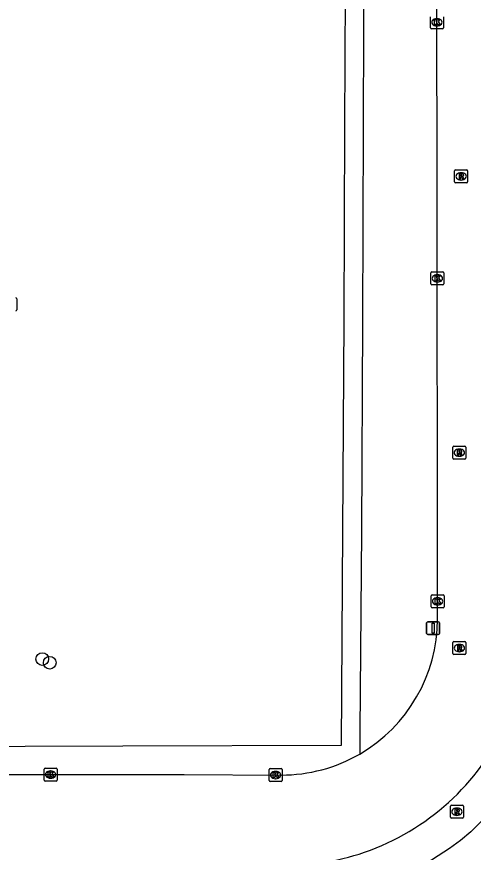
# Model space of a CAD drawing. Extents: x 161477 to 163040, y 383680 to 384868.
# Drawn here: x 162400.6 to 162435.8, y 384172.5 to 384236.9 of the extents above; entities that cross this region are included whole.
import ezdxf

# ---------------------------------------------------------------- set-up
doc = ezdxf.new("R2010")
doc.units = 0
for name, color, linetype in [('IMGEO_Boom', 7, 'Continuous'), ('IMGEO_Kolk', 7, 'Continuous'), ('IMGEO_Rijbaan_lokaal_open', 7, 'Continuous'), ('IMGEO_Rioolput', 7, 'Continuous'), ('IMGEO_Verkeersbordpaal', 7, 'Continuous'), ('IMGEO_Voetpad_open', 7, 'Continuous')]:
    doc.layers.add(name, color=color, linetype=linetype)

msp = doc.modelspace()

# ---------------------------------------------------------------- linework, layer by layer
at = {"layer": 'IMGEO_Boom'}
for centre in [(162402.543, 384187.41), (162403.118, 384187.12)]:
    msp.add_circle(centre, 0.489, dxfattribs=at)
at = {"layer": 'IMGEO_Kolk'}
for p, q in [((162432.495, 384236.091), (162432.495, 384236.943)), ((162432.983, 384236.797), (162433.008, 384236.797)), ((162433.496, 384236.943), (162433.496, 384236.091)), ((162433.422, 384236.017), (162432.57, 384236.017)), ((162433.006, 384236.237), (162432.981, 384236.237)), ((162432.611, 384217.259), (162433.463, 384217.259)), ((162432.536, 384216.333), (162432.536, 384217.185)), ((162433.024, 384217.039), (162433.049, 384217.039)), ((162433.537, 384217.185), (162433.537, 384216.333)), ((162433.463, 384216.259), (162432.611, 384216.259)), ((162433.047, 384216.479), (162433.022, 384216.479)), ((162400.564, 384215.179), (162400.564, 384214.327)), ((162432.554, 384191.437), (162432.554, 384192.289)), ((162432.629, 384192.363), (162433.481, 384192.363)), ((162433.042, 384192.143), (162433.067, 384192.143)), ((162433.555, 384192.289), (162433.555, 384191.437)), ((162433.065, 384191.583), (162433.04, 384191.583)), ((162433.481, 384191.363), (162432.629, 384191.363)), ((162402.676, 384178.075), (162402.676, 384178.927)), ((162402.751, 384179.001), (162403.603, 384179.001)), ((162403.164, 384178.781), (162403.189, 384178.781)), ((162403.677, 384178.927), (162403.677, 384178.075)), ((162420.049, 384178.036), (162420.049, 384178.888)), ((162420.124, 384178.962), (162420.976, 384178.962)), ((162420.537, 384178.742), (162420.562, 384178.742)), ((162421.05, 384178.888), (162421.05, 384178.036)), ((162403.603, 384178.001), (162402.751, 384178.001)), ((162403.187, 384178.221), (162403.162, 384178.221)), ((162420.976, 384177.962), (162420.124, 384177.962)), ((162420.56, 384178.182), (162420.535, 384178.182))]:
    msp.add_line(p, q, dxfattribs=at)
for points in [[(162432.495, 384236.091), (162432.495, 384236.943)], [(162432.816, 384236.717), (162432.939, 384236.717), (162432.939, 384236.566), (162433.069, 384236.717), (162433.233, 384236.717), (162433.087, 384236.566), (162433.24, 384236.317), (162433.088, 384236.317), (162433.003, 384236.481), (162432.939, 384236.414), (162432.939, 384236.317), (162432.816, 384236.317), (162432.816, 384236.717)], [(162433.496, 384236.943), (162433.496, 384236.091)], [(162433.422, 384236.017), (162432.57, 384236.017)], [(162432.611, 384217.259), (162433.463, 384217.259)], [(162432.536, 384216.333), (162432.536, 384217.185)], [(162432.857, 384216.959), (162432.98, 384216.959), (162432.98, 384216.808), (162433.11, 384216.959), (162433.274, 384216.959), (162433.128, 384216.808), (162433.281, 384216.559), (162433.129, 384216.559), (162433.044, 384216.723), (162432.98, 384216.656), (162432.98, 384216.559), (162432.857, 384216.559), (162432.857, 384216.959)], [(162433.537, 384217.185), (162433.537, 384216.333)], [(162433.463, 384216.259), (162432.611, 384216.259)], [(162400.564, 384215.179), (162400.564, 384214.327)], [(162432.554, 384191.437), (162432.554, 384192.289)], [(162432.629, 384192.363), (162433.481, 384192.363)], [(162433.555, 384192.289), (162433.555, 384191.437)], [(162432.875, 384192.063), (162432.998, 384192.063), (162432.998, 384191.912), (162433.128, 384192.063), (162433.292, 384192.063), (162433.146, 384191.912), (162433.299, 384191.663), (162433.147, 384191.663), (162433.062, 384191.827), (162432.998, 384191.76), (162432.998, 384191.663), (162432.875, 384191.663), (162432.875, 384192.063)], [(162433.481, 384191.363), (162432.629, 384191.363)], [(162402.676, 384178.075), (162402.676, 384178.927)], [(162402.751, 384179.001), (162403.603, 384179.001)], [(162402.997, 384178.701), (162403.12, 384178.701), (162403.12, 384178.55), (162403.25, 384178.701), (162403.414, 384178.701), (162403.268, 384178.55), (162403.421, 384178.301), (162403.269, 384178.301), (162403.184, 384178.465), (162403.12, 384178.398), (162403.12, 384178.301), (162402.997, 384178.301), (162402.997, 384178.701)], [(162403.677, 384178.927), (162403.677, 384178.075)], [(162420.049, 384178.036), (162420.049, 384178.888)], [(162420.124, 384178.962), (162420.976, 384178.962)], [(162420.37, 384178.662), (162420.493, 384178.662), (162420.493, 384178.511), (162420.623, 384178.662), (162420.787, 384178.662), (162420.641, 384178.511), (162420.794, 384178.262), (162420.642, 384178.262), (162420.557, 384178.426), (162420.493, 384178.359), (162420.493, 384178.262), (162420.37, 384178.262), (162420.37, 384178.662)], [(162421.05, 384178.888), (162421.05, 384178.036)], [(162403.603, 384178.001), (162402.751, 384178.001)], [(162420.976, 384177.962), (162420.124, 384177.962)]]:
    msp.add_lwpolyline(points, dxfattribs=at)
for centre, start, end in [((162432.572, 384236.093), 181.55205, 268.44795), ((162432.572, 384236.093), 181.55205, 268.44795), ((162433.42, 384236.093), 271.55205, 358.44795), ((162433.42, 384236.093), 271.55205, 358.44795), ((162432.613, 384217.183), 91.55205, 178.44795), ((162432.613, 384217.183), 91.55205, 178.44795), ((162433.461, 384217.183), 1.55205, 88.44795), ((162433.461, 384217.183), 1.55205, 88.44795), ((162432.613, 384216.335), 181.55205, 268.44795), ((162432.613, 384216.335), 181.55205, 268.44795), ((162433.461, 384216.335), 271.55205, 358.44795), ((162433.461, 384216.335), 271.55205, 358.44795), ((162400.488, 384215.177), 1.55205, 88.44795), ((162400.488, 384215.177), 1.55205, 88.44795), ((162400.488, 384214.329), 271.55205, 358.44795), ((162400.488, 384214.329), 271.55205, 358.44795), ((162432.631, 384192.287), 91.55205, 178.44795), ((162432.631, 384192.287), 91.55205, 178.44795), ((162433.479, 384192.287), 1.55205, 88.44795), ((162433.479, 384192.287), 1.55205, 88.44795), ((162432.631, 384191.439), 181.55205, 268.44795), ((162432.631, 384191.439), 181.55205, 268.44795), ((162433.479, 384191.439), 271.55205, 358.44795), ((162433.479, 384191.439), 271.55205, 358.44795), ((162402.753, 384178.925), 91.55205, 178.44795), ((162402.753, 384178.925), 91.55205, 178.44795), ((162403.601, 384178.925), 1.55205, 88.44795), ((162403.601, 384178.925), 1.55205, 88.44795), ((162420.126, 384178.886), 91.55205, 178.44795), ((162420.126, 384178.886), 91.55205, 178.44795), ((162420.974, 384178.886), 1.55205, 88.44795), ((162420.974, 384178.886), 1.55205, 88.44795), ((162402.753, 384178.077), 181.55205, 268.44795), ((162402.753, 384178.077), 181.55205, 268.44795), ((162403.601, 384178.077), 271.55205, 358.44795), ((162403.601, 384178.077), 271.55205, 358.44795), ((162420.126, 384178.038), 181.55205, 268.44795), ((162420.126, 384178.038), 181.55205, 268.44795), ((162420.974, 384178.038), 271.55205, 358.44795), ((162420.974, 384178.038), 271.55205, 358.44795)]:
    msp.add_arc(centre, 0.0765, start, end, dxfattribs=at)
for centre, major_axis, ratio, start_param, end_param in [((162432.982, 384236.517), (-0.387, 0.002), 0.722429, 4.712389, 7.853982), ((162433.007, 384236.517), (-0.39, 0.002), 0.717154, 1.570796, 4.712389), ((162433.023, 384216.759), (-0.387, 0.002), 0.722429, 4.712389, 7.853982), ((162433.048, 384216.759), (-0.39, 0.002), 0.717154, 1.570796, 4.712389), ((162433.041, 384191.863), (-0.387, 0.002), 0.722429, 4.712389, 7.853982), ((162433.066, 384191.863), (-0.39, 0.002), 0.717154, 1.570796, 4.712389), ((162403.163, 384178.501), (-0.387, 0.002), 0.722429, 4.712389, 7.853982), ((162403.188, 384178.501), (-0.39, 0.002), 0.717154, 1.570796, 4.712389), ((162420.536, 384178.462), (-0.387, 0.002), 0.722429, 4.712389, 7.853982), ((162420.561, 384178.462), (-0.39, 0.002), 0.717154, 1.570796, 4.712389)]:
    msp.add_ellipse(centre, major_axis=major_axis, ratio=ratio, start_param=start_param, end_param=end_param, dxfattribs=at)
at = {"layer": 'IMGEO_Rijbaan_lokaal_open'}
for points in [[(162433.036, 384190.487), (162433.055, 384191.864), (162433.027, 384225.133), (162432.996, 384236.518), (162433.005, 384250), (162433.011, 384259.034), (162432.993, 384279.665), (162432.973, 384286.284)], [(162394.404, 384178.497), (162403.177, 384178.502), (162413.481, 384178.492), (162420.98, 384178.465)]]:
    msp.add_lwpolyline(points, dxfattribs=at)
for centre, radius, start, end in [((162421.022, 384190.479), 12.014, 300.07731, 0.03636), ((162421.256, 384190.29), 18.82, 289.0875, 335.31066), ((162421.022, 384190.475), 12.01, 269.79772, 300.08629), ((162420.758, 384192.437), 21.013, 269.57634, 288.45449)]:
    msp.add_arc(centre, radius, start, end, dxfattribs=at)
at = {"layer": 'IMGEO_Rioolput'}
for p, q in [((162434.369, 384224.204), (162434.369, 384225.056)), ((162434.444, 384225.13), (162435.296, 384225.13)), ((162435.37, 384225.056), (162435.37, 384224.204)), ((162434.88, 384224.35), (162434.855, 384224.35)), ((162434.857, 384224.91), (162434.882, 384224.91)), ((162435.296, 384224.13), (162434.444, 384224.13)), ((162434.229, 384202.894), (162434.229, 384203.746)), ((162434.304, 384203.82), (162435.156, 384203.82)), ((162435.23, 384203.746), (162435.23, 384202.894)), ((162434.717, 384203.6), (162434.742, 384203.6)), ((162435.156, 384202.82), (162434.304, 384202.82)), ((162434.74, 384203.04), (162434.715, 384203.04)), ((162434.239, 384187.824), (162434.239, 384188.676)), ((162434.314, 384188.75), (162435.166, 384188.75)), ((162434.727, 384188.53), (162434.752, 384188.53)), ((162435.24, 384188.676), (162435.24, 384187.824)), ((162435.166, 384187.75), (162434.314, 384187.75)), ((162434.75, 384187.97), (162434.725, 384187.97)), ((162434.039, 384175.204), (162434.039, 384176.056)), ((162434.114, 384176.13), (162434.966, 384176.13)), ((162435.04, 384176.056), (162435.04, 384175.204)), ((162434.527, 384175.91), (162434.552, 384175.91)), ((162434.966, 384175.13), (162434.114, 384175.13)), ((162434.55, 384175.35), (162434.525, 384175.35))]:
    msp.add_line(p, q, dxfattribs=at)
for points in [[(162434.369, 384224.204), (162434.369, 384225.056)], [(162434.444, 384225.13), (162435.296, 384225.13)], [(162435.37, 384225.056), (162435.37, 384224.204)], [(162434.958, 384224.828), (162434.706, 384224.83), (162434.706, 384224.43)], [(162434.706, 384224.43), (162434.83, 384224.43), (162434.83, 384224.592), (162434.841, 384224.592)], [(162434.884, 384224.749), (162434.83, 384224.749), (162434.83, 384224.668)], [(162434.83, 384224.668), (162434.882, 384224.668)], [(162434.888, 384224.563), (162434.959, 384224.43), (162435.099, 384224.43), (162435.034, 384224.556)], [(162435.296, 384224.13), (162434.444, 384224.13)], [(162434.229, 384202.894), (162434.229, 384203.746)], [(162434.304, 384203.82), (162435.156, 384203.82)], [(162435.23, 384203.746), (162435.23, 384202.894)], [(162434.818, 384203.518), (162434.566, 384203.52), (162434.566, 384203.12)], [(162434.566, 384203.12), (162434.69, 384203.12), (162434.69, 384203.282), (162434.701, 384203.282)], [(162434.744, 384203.439), (162434.69, 384203.439), (162434.69, 384203.358)], [(162434.69, 384203.358), (162434.742, 384203.358)], [(162434.748, 384203.253), (162434.819, 384203.12), (162434.959, 384203.12), (162434.894, 384203.246)], [(162435.156, 384202.82), (162434.304, 384202.82)], [(162434.239, 384187.824), (162434.239, 384188.676)], [(162434.314, 384188.75), (162435.166, 384188.75)], [(162434.828, 384188.448), (162434.576, 384188.45), (162434.576, 384188.05)], [(162434.754, 384188.369), (162434.7, 384188.369), (162434.7, 384188.288)], [(162434.7, 384188.288), (162434.752, 384188.288)], [(162435.24, 384188.676), (162435.24, 384187.824)], [(162435.166, 384187.75), (162434.314, 384187.75)], [(162434.576, 384188.05), (162434.7, 384188.05), (162434.7, 384188.212), (162434.711, 384188.212)], [(162434.758, 384188.183), (162434.829, 384188.05), (162434.969, 384188.05), (162434.904, 384188.176)], [(162434.039, 384175.204), (162434.039, 384176.056)], [(162434.114, 384176.13), (162434.966, 384176.13)], [(162435.04, 384176.056), (162435.04, 384175.204)], [(162434.628, 384175.828), (162434.376, 384175.83), (162434.376, 384175.43)], [(162434.376, 384175.43), (162434.5, 384175.43), (162434.5, 384175.592), (162434.511, 384175.592)], [(162434.554, 384175.749), (162434.5, 384175.749), (162434.5, 384175.668)], [(162434.5, 384175.668), (162434.552, 384175.668)], [(162434.558, 384175.563), (162434.629, 384175.43), (162434.769, 384175.43), (162434.704, 384175.556)], [(162434.966, 384175.13), (162434.114, 384175.13)]]:
    msp.add_lwpolyline(points, dxfattribs=at)
for centre, radius, start, end in [((162434.446, 384225.054), 0.0765, 91.55205, 178.44795), ((162434.446, 384225.054), 0.0765, 91.55205, 178.44795), ((162435.294, 384225.054), 0.0765, 1.55205, 88.44795), ((162435.294, 384225.054), 0.0765, 1.55205, 88.44795), ((162434.84, 384224.539), 0.0533, 26.02933, 88.69889), ((162434.866, 384224.857), 0.19, 274.7715, 282.96867), ((162434.89, 384224.653), 0.0964, 77.00612, 93.18647), ((162434.904, 384224.71), 0.0378, 276.66336, 79.67722), ((162434.957, 384224.718), 0.109, 350.36119, 89.41601), ((162434.955, 384224.718), 0.112, 277.58423, 350.98172), ((162434.939, 384224.503), 0.108, 29.51342, 73.79051), ((162434.446, 384224.206), 0.0765, 181.55205, 268.44795), ((162434.446, 384224.206), 0.0765, 181.55205, 268.44795), ((162435.294, 384224.206), 0.0765, 271.55205, 358.44795), ((162435.294, 384224.206), 0.0765, 271.55205, 358.44795), ((162434.306, 384203.744), 0.0765, 91.55205, 178.44795), ((162434.306, 384203.744), 0.0765, 91.55205, 178.44795), ((162435.154, 384203.744), 0.0765, 1.55205, 88.44795), ((162435.154, 384203.744), 0.0765, 1.55205, 88.44795), ((162434.7, 384203.229), 0.0533, 26.02933, 88.69889), ((162434.726, 384203.547), 0.19, 274.7715, 282.96867), ((162434.75, 384203.343), 0.0964, 77.00612, 93.18647), ((162434.764, 384203.4), 0.0378, 276.66336, 79.67722), ((162434.817, 384203.408), 0.109, 350.36119, 89.41601), ((162434.815, 384203.408), 0.112, 277.58423, 350.98172), ((162434.799, 384203.193), 0.108, 29.51342, 73.79051), ((162434.306, 384202.896), 0.0765, 181.55205, 268.44795), ((162434.306, 384202.896), 0.0765, 181.55205, 268.44795), ((162435.154, 384202.896), 0.0765, 271.55205, 358.44795), ((162435.154, 384202.896), 0.0765, 271.55205, 358.44795), ((162434.316, 384188.674), 0.0765, 91.55205, 178.44795), ((162434.316, 384188.674), 0.0765, 91.55205, 178.44795), ((162434.736, 384188.477), 0.19, 274.7715, 282.96867), ((162434.76, 384188.273), 0.0964, 77.00612, 93.18647), ((162434.774, 384188.33), 0.0378, 276.66336, 79.67722), ((162434.827, 384188.338), 0.109, 350.36119, 89.41601), ((162434.825, 384188.338), 0.112, 277.58423, 350.98172), ((162435.164, 384188.674), 0.0765, 1.55205, 88.44795), ((162435.164, 384188.674), 0.0765, 1.55205, 88.44795), ((162434.316, 384187.826), 0.0765, 181.55205, 268.44795), ((162434.316, 384187.826), 0.0765, 181.55205, 268.44795), ((162434.71, 384188.159), 0.0533, 26.02933, 88.69889), ((162434.809, 384188.123), 0.108, 29.51342, 73.79051), ((162435.164, 384187.826), 0.0765, 271.55205, 358.44795), ((162435.164, 384187.826), 0.0765, 271.55205, 358.44795), ((162434.116, 384176.054), 0.0765, 91.55205, 178.44795), ((162434.116, 384176.054), 0.0765, 91.55205, 178.44795), ((162434.964, 384176.054), 0.0765, 1.55205, 88.44795), ((162434.964, 384176.054), 0.0765, 1.55205, 88.44795), ((162434.51, 384175.539), 0.0533, 26.02933, 88.69889), ((162434.536, 384175.857), 0.19, 274.7715, 282.96867), ((162434.56, 384175.653), 0.0964, 77.00612, 93.18647), ((162434.574, 384175.71), 0.0378, 276.66336, 79.67722), ((162434.627, 384175.718), 0.109, 350.36119, 89.41601), ((162434.625, 384175.718), 0.112, 277.58423, 350.98172), ((162434.609, 384175.503), 0.108, 29.51342, 73.79051), ((162434.116, 384175.206), 0.0765, 181.55205, 268.44795), ((162434.116, 384175.206), 0.0765, 181.55205, 268.44795), ((162434.964, 384175.206), 0.0765, 271.55205, 358.44795), ((162434.964, 384175.206), 0.0765, 271.55205, 358.44795)]:
    msp.add_arc(centre, radius, start, end, dxfattribs=at)
for centre, major_axis, ratio, start_param, end_param in [((162434.856, 384224.63), (-0.387, 0.002), 0.722429, 4.712389, 7.853982), ((162434.881, 384224.63), (-0.39, 0.002), 0.717154, 1.570796, 4.712389), ((162434.716, 384203.32), (-0.387, 0.002), 0.722429, 4.712389, 7.853982), ((162434.741, 384203.32), (-0.39, 0.002), 0.717154, 1.570796, 4.712389), ((162434.726, 384188.25), (-0.387, 0.002), 0.722429, 4.712389, 7.853982), ((162434.751, 384188.25), (-0.39, 0.002), 0.717154, 1.570796, 4.712389), ((162434.526, 384175.63), (-0.387, 0.002), 0.722429, 4.712389, 7.853982), ((162434.551, 384175.63), (-0.39, 0.002), 0.717154, 1.570796, 4.712389)]:
    msp.add_ellipse(centre, major_axis=major_axis, ratio=ratio, start_param=start_param, end_param=end_param, dxfattribs=at)
at = {"layer": 'IMGEO_Verkeersbordpaal'}
for p, q in [((162432.205, 384189.39), (162432.205, 384190.19)), ((162432.205, 384190.19), (162432.205, 384189.39)), ((162432.305, 384190.29), (162433.095, 384190.29)), ((162433.095, 384190.29), (162432.305, 384190.29)), ((162433.195, 384190.19), (162433.195, 384189.39)), ((162433.195, 384189.39), (162433.195, 384190.19)), ((162433.095, 384189.29), (162432.305, 384189.29)), ((162432.305, 384189.29), (162433.095, 384189.29))]:
    msp.add_line(p, q, dxfattribs=at)
msp.add_lwpolyline([(162432.625, 384190.165), (162432.775, 384190.165), (162432.775, 384189.415), (162432.625, 384189.415), (162432.625, 384190.165)], dxfattribs=at)
for centre, start, end in [((162432.305, 384190.19), 90, 180), ((162432.305, 384190.19), 90, 180), ((162433.095, 384190.19), 0, 90), ((162433.095, 384190.19), 360, 90), ((162432.305, 384189.39), 180, 270), ((162432.305, 384189.39), 180, 270), ((162433.095, 384189.39), 270, 0), ((162433.095, 384189.39), 270, 0)]:
    msp.add_arc(centre, 0.1, start, end, dxfattribs=at)
at = {"layer": 'IMGEO_Voetpad_open'}
for points in [[(162426.079, 384287.821), (162426.078, 384287.132), (162426.056, 384273.335), (162426.005, 384257.564), (162425.939, 384243.976), (162425.866, 384228.515), (162425.826, 384213.508), (162425.718, 384197.318), (162425.605, 384180.743), (162408.76, 384180.682), (162393.647, 384180.645), (162393.481, 384180.644)], [(162427.494, 384287.847), (162427.494, 384287.599), (162427.451, 384273.307), (162427.417, 384257.389), (162427.36, 384243.759), (162427.304, 384228.436), (162427.256, 384213.418), (162427.169, 384197.264), (162427.056, 384181.818), (162427.043, 384180.083)], [(162450.124, 384184.889), (162445.853, 384184.856), (162443.223, 384183.696), (162442.771, 384183.496), (162442.35, 384183.237), (162441.966, 384182.925), (162441.628, 384182.565), (162441.34, 384182.163), (162440.284, 384180.151), (162439.621, 384179.004), (162438.897, 384177.895), (162438.113, 384176.828), (162437.271, 384175.805), (162436.375, 384174.83), (162435.621, 384174.093), (162434.815, 384173.414), (162433.962, 384172.795), (162427.613, 384168.697), (162427.405, 384168.602), (162417.548, 384168.644)]]:
    msp.add_lwpolyline(points, dxfattribs=at)

doc.saveas('drawing.dxf')
